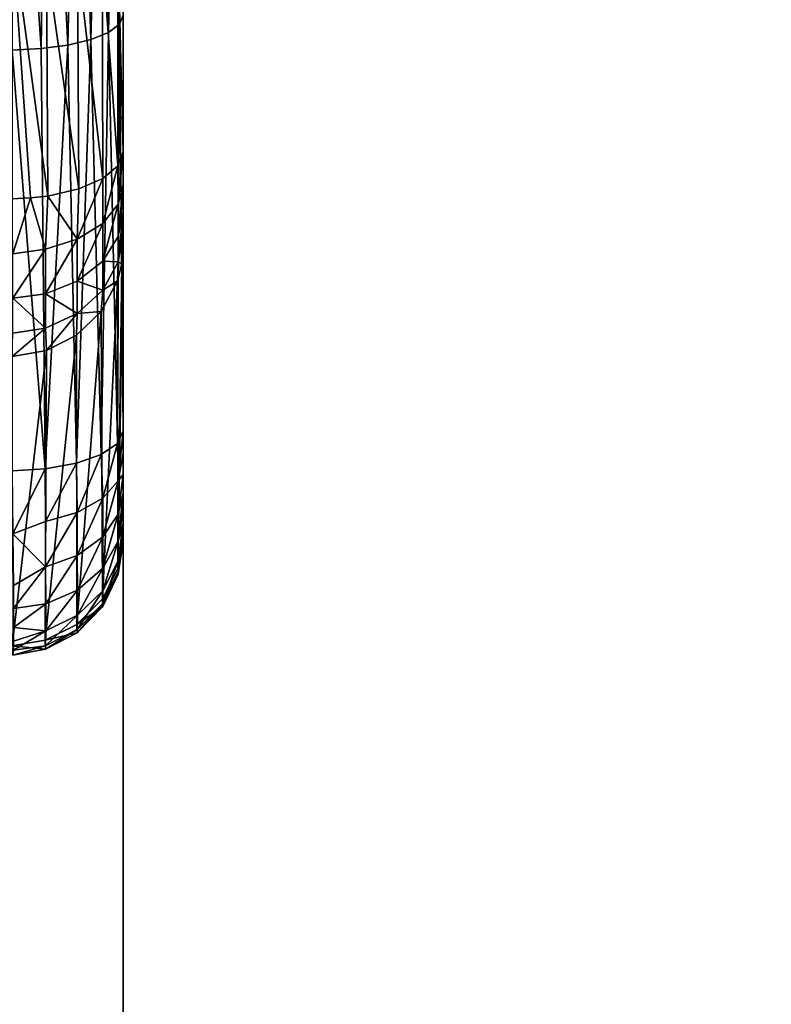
# Model space of a CAD drawing. Header units: millimetres. Extents: x -41 to 11, y -3 to 963.
# Tile 409 of 656: x -16.04 to -13.4, y 326.79 to 330.25. Entities that reach past the tile are written whole.
import ezdxf

# ---------------------------------------------------------------- set-up
doc = ezdxf.new("R2010")
doc.units = ezdxf.units.MM
doc.header["$LTSCALE"] = 65.185185
for name, color, linetype in [('3321', 7, 'CONTINUOUS'), ('3323', 7, 'CONTINUOUS'), ('3326', 7, 'CONTINUOUS'), ('3384', 7, 'CONTINUOUS'), ('3385', 7, 'CONTINUOUS'), ('709', 7, 'CONTINUOUS'), ('710', 7, 'CONTINUOUS'), ('711', 7, 'CONTINUOUS'), ('712', 7, 'CONTINUOUS'), ('717', 7, 'CONTINUOUS'), ('718', 7, 'CONTINUOUS')]:
    doc.layers.add(name, color=color, linetype=linetype)

msp = doc.modelspace()

# ---------------------------------------------------------------- linework, layer by layer
at = {"layer": '3321', "linetype": 'Continuous'}
for points in [[(9.125, 297.5, 93.5), (9.125, 382.5, 93.5), (-40.875, 297.5, 93.5), (9.125, 297.5, 93.5)], [(9.125, 382.5, 93.5), (-40.875, 382.5, 93.5), (-40.875, 297.5, 93.5), (9.125, 382.5, 93.5)]]:
    msp.add_3dface(points, dxfattribs=at)
at = {"layer": '3323', "linetype": 'Continuous'}
for points in [[(-40.875, 382.5, 8.5), (9.125, 297.5, 8.5), (-40.875, 297.5, 8.5), (-40.875, 382.5, 8.5)], [(9.125, 382.5, 8.5), (9.125, 297.5, 8.5), (-40.875, 382.5, 8.5), (9.125, 382.5, 8.5)]]:
    msp.add_3dface(points, dxfattribs=at)
at = {"layer": '3326', "linetype": 'Continuous'}
for points in [[(-15.675, 300.2, 11.2), (-15.675, 379.8, 90.8), (-15.675, 363.1576, 64.6117), (-15.675, 300.2, 11.2)], [(-15.675, 379.8, 90.8), (-15.675, 300.2, 11.2), (-15.675, 341.0258, 53.5527), (-15.675, 379.8, 90.8)], [(-15.675, 300.2, 90.8), (-15.675, 379.8, 90.8), (-15.675, 332.2102, 79.7085), (-15.675, 300.2, 90.8)], [(-15.675, 312.346, 53.7239), (-15.675, 379.8, 90.8), (-15.675, 312.7064, 52.854), (-15.675, 312.346, 53.7239)], [(-15.675, 379.8, 11.2), (-15.675, 300.2, 11.2), (-15.675, 347.7898, 22.2915), (-15.675, 379.8, 11.2)], [(-15.675, 379.8, 90.8), (-15.675, 312.346, 53.7239), (-15.675, 324.267, 66.7332), (-15.675, 379.8, 90.8)], [(-15.675, 312.7064, 52.854), (-15.675, 379.8, 90.8), (-15.675, 312.9261, 51.9386), (-15.675, 312.7064, 52.854)], [(-15.675, 312.9261, 51.9386), (-15.675, 379.8, 90.8), (-15.675, 313, 51.0004), (-15.675, 312.9261, 51.9386)], [(-15.675, 313, 51.0004), (-15.675, 379.8, 90.8), (-15.675, 337.7405, 65.3432), (-15.675, 313, 51.0004)], [(-15.675, 324.4414, 68.282), (-15.675, 379.8, 90.8), (-15.675, 324.5628, 68.0299), (-15.675, 324.4414, 68.282)], [(-15.675, 379.8, 90.8), (-15.675, 324.4414, 68.282), (-15.675, 333.5077, 77.6451), (-15.675, 379.8, 90.8)], [(-15.675, 324.5628, 68.0299), (-15.675, 379.8, 90.8), (-15.675, 324.6252, 67.7566), (-15.675, 324.5628, 68.0299)], [(-15.675, 324.6252, 67.7566), (-15.675, 379.8, 90.8), (-15.675, 324.6251, 67.4769), (-15.675, 324.6252, 67.7566)], [(-15.675, 324.6251, 67.4769), (-15.675, 379.8, 90.8), (-15.675, 324.5628, 67.2039), (-15.675, 324.6251, 67.4769)], [(-15.675, 324.5628, 67.2039), (-15.675, 379.8, 90.8), (-15.675, 324.4414, 66.952), (-15.675, 324.5628, 67.2039)], [(-15.675, 324.4414, 66.952), (-15.675, 379.8, 90.8), (-15.675, 324.267, 66.7332), (-15.675, 324.4414, 66.952)], [(-15.675, 368.1454, 54.526), (-15.675, 300.2, 11.2), (-15.675, 368.7574, 55.2426), (-15.675, 368.1454, 54.526)], [(-15.675, 300.2, 11.2), (-15.675, 364.707, 62.6697), (-15.675, 368.7574, 55.2426), (-15.675, 300.2, 11.2)], [(-15.675, 367.6536, 53.7233), (-15.675, 300.2, 11.2), (-15.675, 368.1454, 54.526), (-15.675, 367.6536, 53.7233)], [(-15.675, 367.654, 48.2761), (-15.675, 300.2, 11.2), (-15.675, 367.2936, 49.146), (-15.675, 367.654, 48.2761)], [(-15.675, 300.2, 11.2), (-15.675, 367.654, 48.2761), (-15.675, 355.733, 35.2668), (-15.675, 300.2, 11.2)], [(-15.675, 367.2933, 52.8531), (-15.675, 300.2, 11.2), (-15.675, 367.6536, 53.7233), (-15.675, 367.2933, 52.8531)], [(-15.675, 367.2936, 49.146), (-15.675, 300.2, 11.2), (-15.675, 367.0739, 50.0614), (-15.675, 367.2936, 49.146)], [(-15.675, 367.0737, 51.9378), (-15.675, 300.2, 11.2), (-15.675, 367.2933, 52.8531), (-15.675, 367.0737, 51.9378)], [(-15.675, 367.0739, 50.0614), (-15.675, 300.2, 11.2), (-15.675, 367, 50.9996), (-15.675, 367.0739, 50.0614)], [(-15.675, 367, 50.9996), (-15.675, 300.2, 11.2), (-15.675, 367.0737, 51.9378), (-15.675, 367, 50.9996)], [(-15.675, 364.707, 62.6697), (-15.675, 300.2, 11.2), (-15.675, 364.4551, 62.5483), (-15.675, 364.707, 62.6697)], [(-15.675, 364.4551, 62.5483), (-15.675, 300.2, 11.2), (-15.675, 364.1823, 62.4859), (-15.675, 364.4551, 62.5483)], [(-15.675, 364.1823, 62.4859), (-15.675, 300.2, 11.2), (-15.675, 363.9023, 62.4857), (-15.675, 364.1823, 62.4859)], [(-15.675, 363.9023, 62.4857), (-15.675, 300.2, 11.2), (-15.675, 363.6291, 62.548), (-15.675, 363.9023, 62.4857)], [(-15.675, 363.6291, 62.548), (-15.675, 300.2, 11.2), (-15.675, 363.377, 62.6692), (-15.675, 363.6291, 62.548)], [(-15.675, 363.377, 62.6692), (-15.675, 300.2, 11.2), (-15.675, 363.1577, 62.844), (-15.675, 363.377, 62.6692)], [(-15.675, 363.1577, 62.844), (-15.675, 300.2, 11.2), (-15.675, 362.9832, 63.063), (-15.675, 363.1577, 62.844)], [(-15.675, 362.9832, 64.393), (-15.675, 300.2, 11.2), (-15.675, 363.1576, 64.6117), (-15.675, 362.9832, 64.393)], [(-15.675, 362.9832, 63.063), (-15.675, 300.2, 11.2), (-15.675, 362.8618, 63.315), (-15.675, 362.9832, 63.063)], [(-15.675, 362.8619, 64.141), (-15.675, 300.2, 11.2), (-15.675, 362.9832, 64.393), (-15.675, 362.8619, 64.141)], [(-15.675, 362.7995, 63.8681), (-15.675, 300.2, 11.2), (-15.675, 362.8619, 64.141), (-15.675, 362.7995, 63.8681)], [(-15.675, 362.8618, 63.315), (-15.675, 300.2, 11.2), (-15.675, 362.7995, 63.5883), (-15.675, 362.8618, 63.315)], [(-15.675, 362.7995, 63.5883), (-15.675, 300.2, 11.2), (-15.675, 362.7995, 63.8681), (-15.675, 362.7995, 63.5883)], [(-15.675, 355.5586, 35.048), (-15.675, 300.2, 11.2), (-15.675, 355.733, 35.2668), (-15.675, 355.5586, 35.048)], [(-15.675, 346.4923, 24.3549), (-15.675, 300.2, 11.2), (-15.675, 355.5586, 33.718), (-15.675, 346.4923, 24.3549)], [(-15.675, 355.5586, 33.718), (-15.675, 300.2, 11.2), (-15.675, 355.4372, 33.9701), (-15.675, 355.5586, 33.718)], [(-15.675, 355.4372, 34.7961), (-15.675, 300.2, 11.2), (-15.675, 355.5586, 35.048), (-15.675, 355.4372, 34.7961)], [(-15.675, 355.4372, 33.9701), (-15.675, 300.2, 11.2), (-15.675, 355.3748, 34.2434), (-15.675, 355.4372, 33.9701)], [(-15.675, 355.3749, 34.5231), (-15.675, 300.2, 11.2), (-15.675, 355.4372, 34.7961), (-15.675, 355.3749, 34.5231)], [(-15.675, 355.3748, 34.2434), (-15.675, 300.2, 11.2), (-15.675, 355.3749, 34.5231), (-15.675, 355.3748, 34.2434)], [(-15.675, 347.7898, 22.2915), (-15.675, 300.2, 11.2), (-15.675, 347.517, 22.2291), (-15.675, 347.7898, 22.2915)], [(-15.675, 347.517, 22.2291), (-15.675, 300.2, 11.2), (-15.675, 347.237, 22.2289), (-15.675, 347.517, 22.2291)], [(-15.675, 347.237, 22.2289), (-15.675, 300.2, 11.2), (-15.675, 346.9638, 22.2912), (-15.675, 347.237, 22.2289)], [(-15.675, 346.9638, 22.2912), (-15.675, 300.2, 11.2), (-15.675, 346.7117, 22.4124), (-15.675, 346.9638, 22.2912)], [(-15.675, 300.2, 11.2), (-15.675, 346.4925, 22.5872), (-15.675, 346.7117, 22.4124), (-15.675, 300.2, 11.2)], [(-15.675, 346.4925, 22.5872), (-15.675, 300.2, 11.2), (-15.675, 346.3179, 22.8061), (-15.675, 346.4925, 22.5872)], [(-15.675, 346.3179, 24.1362), (-15.675, 300.2, 11.2), (-15.675, 346.4923, 24.3549), (-15.675, 346.3179, 24.1362)], [(-15.675, 346.3179, 22.8061), (-15.675, 300.2, 11.2), (-15.675, 346.1965, 23.0582), (-15.675, 346.3179, 22.8061)], [(-15.675, 346.1966, 23.8842), (-15.675, 300.2, 11.2), (-15.675, 346.3179, 24.1362), (-15.675, 346.1966, 23.8842)], [(-15.675, 346.1342, 23.6113), (-15.675, 300.2, 11.2), (-15.675, 346.1966, 23.8842), (-15.675, 346.1342, 23.6113)], [(-15.675, 346.1965, 23.0582), (-15.675, 300.2, 11.2), (-15.675, 346.1342, 23.3315), (-15.675, 346.1965, 23.0582)], [(-15.675, 346.1342, 23.3315), (-15.675, 300.2, 11.2), (-15.675, 346.1342, 23.6113), (-15.675, 346.1342, 23.3315)], [(-15.675, 341.0258, 53.5527), (-15.675, 300.2, 11.2), (-15.675, 340.8069, 53.3782), (-15.675, 341.0258, 53.5527)], [(-15.675, 340.8069, 53.3782), (-15.675, 300.2, 11.2), (-15.675, 340.5549, 53.2568), (-15.675, 340.8069, 53.3782)], [(-15.675, 300.2, 11.2), (-15.675, 308.8542, 45.2937), (-15.675, 340.5549, 53.2568), (-15.675, 300.2, 11.2)], [(-15.675, 340.5549, 53.2568), (-15.675, 308.8542, 45.2937), (-15.675, 340.2815, 53.1945), (-15.675, 340.5549, 53.2568)], [(-15.675, 340.2815, 53.1945), (-15.675, 308.8542, 45.2937), (-15.675, 340.0018, 53.1945), (-15.675, 340.2815, 53.1945)], [(-15.675, 340.0018, 53.1945), (-15.675, 308.8542, 45.2937), (-15.675, 339.7289, 53.2569), (-15.675, 340.0018, 53.1945)], [(-15.675, 339.7289, 53.2569), (-15.675, 308.8542, 45.2937), (-15.675, 339.4769, 53.3782), (-15.675, 339.7289, 53.2569)], [(-15.675, 339.4769, 53.3782), (-15.675, 308.8542, 45.2937), (-15.675, 339.2582, 53.5526), (-15.675, 339.4769, 53.3782)], [(-15.675, 339.2582, 53.5526), (-15.675, 308.8542, 45.2937), (-15.675, 339.0838, 53.7713), (-15.675, 339.2582, 53.5526)], [(-15.675, 339.0833, 55.1012), (-15.675, 308.8542, 45.2937), (-15.675, 339.2581, 55.3205), (-15.675, 339.0833, 55.1012)], [(-15.675, 308.8542, 45.2937), (-15.675, 309.7239, 45.6539), (-15.675, 339.2581, 55.3205), (-15.675, 308.8542, 45.2937)], [(-15.675, 339.2581, 55.3205), (-15.675, 309.7239, 45.6539), (-15.675, 339.0704, 63.2263), (-15.675, 339.2581, 55.3205)], [(-15.675, 339.0838, 53.7713), (-15.675, 308.8542, 45.2937), (-15.675, 338.9623, 54.0232), (-15.675, 339.0838, 53.7713)], [(-15.675, 338.962, 54.8492), (-15.675, 308.8542, 45.2937), (-15.675, 339.0833, 55.1012), (-15.675, 338.962, 54.8492)], [(-15.675, 339.0704, 63.2263), (-15.675, 309.7239, 45.6539), (-15.675, 338.8184, 63.1049), (-15.675, 339.0704, 63.2263)], [(-15.675, 338.9623, 54.0232), (-15.675, 308.8542, 45.2937), (-15.675, 338.8999, 54.296), (-15.675, 338.9623, 54.0232)], [(-15.675, 338.8997, 54.5759), (-15.675, 308.8542, 45.2937), (-15.675, 338.962, 54.8492), (-15.675, 338.8997, 54.5759)], [(-15.675, 338.8999, 54.296), (-15.675, 308.8542, 45.2937), (-15.675, 338.8997, 54.5759), (-15.675, 338.8999, 54.296)], [(-15.675, 338.8184, 63.1049), (-15.675, 309.7239, 45.6539), (-15.675, 338.5451, 63.0425), (-15.675, 338.8184, 63.1049)], [(-15.675, 338.5451, 63.0425), (-15.675, 309.7239, 45.6539), (-15.675, 338.2653, 63.0426), (-15.675, 338.5451, 63.0425)], [(-15.675, 309.7239, 45.6539), (-15.675, 310.5266, 46.1458), (-15.675, 338.2653, 63.0426), (-15.675, 309.7239, 45.6539)], [(-15.675, 338.2653, 63.0426), (-15.675, 310.5266, 46.1458), (-15.675, 337.9924, 63.1049), (-15.675, 338.2653, 63.0426)], [(-15.675, 337.9924, 63.1049), (-15.675, 310.5266, 46.1458), (-15.675, 337.7404, 63.2263), (-15.675, 337.9924, 63.1049)], [(-15.675, 311.2426, 46.7574), (-15.675, 311.8546, 47.474), (-15.675, 337.7405, 65.3432), (-15.675, 311.2426, 46.7574)], [(-15.675, 312.3464, 48.2767), (-15.675, 312.7067, 49.1469), (-15.675, 337.7405, 65.3432), (-15.675, 312.3464, 48.2767)], [(-15.675, 312.7067, 49.1469), (-15.675, 312.9263, 50.0622), (-15.675, 337.7405, 65.3432), (-15.675, 312.7067, 49.1469)], [(-15.675, 311.8546, 47.474), (-15.675, 312.3464, 48.2767), (-15.675, 337.7405, 65.3432), (-15.675, 311.8546, 47.474)], [(-15.675, 312.9263, 50.0622), (-15.675, 313, 51.0004), (-15.675, 337.7405, 65.3432), (-15.675, 312.9263, 50.0622)], [(-15.675, 337.5216, 65.1686), (-15.675, 311.2426, 46.7574), (-15.675, 337.7405, 65.3432), (-15.675, 337.5216, 65.1686)], [(-15.675, 337.7404, 63.2263), (-15.675, 310.5266, 46.1458), (-15.675, 337.5217, 63.4007), (-15.675, 337.7404, 63.2263)], [(-15.675, 337.5217, 63.4007), (-15.675, 310.5266, 46.1458), (-15.675, 337.3473, 63.6193), (-15.675, 337.5217, 63.4007)], [(-15.675, 310.5266, 46.1458), (-15.675, 311.2426, 46.7574), (-15.675, 337.5216, 65.1686), (-15.675, 310.5266, 46.1458)], [(-15.675, 337.3468, 64.9493), (-15.675, 310.5266, 46.1458), (-15.675, 337.5216, 65.1686), (-15.675, 337.3468, 64.9493)], [(-15.675, 337.3473, 63.6193), (-15.675, 310.5266, 46.1458), (-15.675, 337.2258, 63.8712), (-15.675, 337.3473, 63.6193)], [(-15.675, 337.2255, 64.6973), (-15.675, 310.5266, 46.1458), (-15.675, 337.3468, 64.9493), (-15.675, 337.2255, 64.6973)], [(-15.675, 337.2258, 63.8712), (-15.675, 310.5266, 46.1458), (-15.675, 337.1634, 64.144), (-15.675, 337.2258, 63.8712)], [(-15.675, 337.1633, 64.424), (-15.675, 310.5266, 46.1458), (-15.675, 337.2255, 64.6973), (-15.675, 337.1633, 64.424)], [(-15.675, 337.1634, 64.144), (-15.675, 310.5266, 46.1458), (-15.675, 337.1633, 64.424), (-15.675, 337.1634, 64.144)], [(-15.675, 333.5077, 77.6451), (-15.675, 324.2669, 68.5009), (-15.675, 333.289, 77.4707), (-15.675, 333.5077, 77.6451)], [(-15.675, 324.4414, 68.282), (-15.675, 324.2669, 68.5009), (-15.675, 333.5077, 77.6451), (-15.675, 324.4414, 68.282)], [(-15.675, 333.289, 77.4707), (-15.675, 324.2669, 68.5009), (-15.675, 333.0371, 77.3493), (-15.675, 333.289, 77.4707)], [(-15.675, 333.0371, 77.3493), (-15.675, 324.0476, 68.6757), (-15.675, 332.7643, 77.2868), (-15.675, 333.0371, 77.3493)], [(-15.675, 324.2669, 68.5009), (-15.675, 324.0476, 68.6757), (-15.675, 333.0371, 77.3493), (-15.675, 324.2669, 68.5009)], [(-15.675, 332.7643, 77.2868), (-15.675, 324.0476, 68.6757), (-15.675, 332.4844, 77.2867), (-15.675, 332.7643, 77.2868)], [(-15.675, 332.4844, 77.2867), (-15.675, 323.7956, 68.797), (-15.675, 332.2111, 77.3489), (-15.675, 332.4844, 77.2867)], [(-15.675, 324.0476, 68.6757), (-15.675, 323.7956, 68.797), (-15.675, 332.4844, 77.2867), (-15.675, 324.0476, 68.6757)], [(-15.675, 332.2111, 77.3489), (-15.675, 323.5223, 68.8592), (-15.675, 331.9591, 77.4702), (-15.675, 332.2111, 77.3489)], [(-15.675, 323.7956, 68.797), (-15.675, 323.5223, 68.8592), (-15.675, 332.2111, 77.3489), (-15.675, 323.7956, 68.797)], [(-15.675, 331.9583, 79.5871), (-15.675, 300.2, 90.8), (-15.675, 332.2102, 79.7085), (-15.675, 331.9583, 79.5871)], [(-15.675, 323.5223, 68.8592), (-15.675, 323.2423, 68.8591), (-15.675, 331.9591, 77.4702), (-15.675, 323.5223, 68.8592)], [(-15.675, 331.9591, 77.4702), (-15.675, 322.9695, 68.7966), (-15.675, 331.7398, 77.645), (-15.675, 331.9591, 77.4702)], [(-15.675, 323.2423, 68.8591), (-15.675, 322.9695, 68.7966), (-15.675, 331.9591, 77.4702), (-15.675, 323.2423, 68.8591)], [(-15.675, 300.2, 57), (-15.675, 300.2, 90.8), (-15.675, 331.9583, 79.5871), (-15.675, 300.2, 57)], [(-15.675, 331.7397, 79.4127), (-15.675, 300.2, 57), (-15.675, 331.9583, 79.5871), (-15.675, 331.7397, 79.4127)], [(-15.675, 322.9695, 68.7966), (-15.675, 322.7176, 68.6752), (-15.675, 331.7398, 77.645), (-15.675, 322.9695, 68.7966)], [(-15.675, 331.7398, 77.645), (-15.675, 322.499, 68.5008), (-15.675, 331.5652, 77.8639), (-15.675, 331.7398, 77.645)], [(-15.675, 322.7176, 68.6752), (-15.675, 322.499, 68.5008), (-15.675, 331.7398, 77.645), (-15.675, 322.7176, 68.6752)], [(-15.675, 307, 57), (-15.675, 300.2, 57), (-15.675, 331.7397, 79.4127), (-15.675, 307, 57)], [(-15.675, 331.5653, 79.1939), (-15.675, 308.8543, 56.7063), (-15.675, 331.7397, 79.4127), (-15.675, 331.5653, 79.1939)], [(-15.675, 308.8543, 56.7063), (-15.675, 307.9389, 56.9261), (-15.675, 331.7397, 79.4127), (-15.675, 308.8543, 56.7063)], [(-15.675, 307.9389, 56.9261), (-15.675, 307, 57), (-15.675, 331.7397, 79.4127), (-15.675, 307.9389, 56.9261)], [(-15.675, 331.4439, 78.942), (-15.675, 308.8543, 56.7063), (-15.675, 331.5653, 79.1939), (-15.675, 331.4439, 78.942)], [(-15.675, 322.499, 68.5008), (-15.675, 309.7244, 56.3458), (-15.675, 331.5652, 77.8639), (-15.675, 322.499, 68.5008)], [(-15.675, 331.5652, 77.8639), (-15.675, 309.7244, 56.3458), (-15.675, 331.4438, 78.116), (-15.675, 331.5652, 77.8639)], [(-15.675, 331.3815, 78.669), (-15.675, 308.8543, 56.7063), (-15.675, 331.4439, 78.942), (-15.675, 331.3815, 78.669)], [(-15.675, 331.4438, 78.116), (-15.675, 308.8543, 56.7063), (-15.675, 331.3815, 78.3893), (-15.675, 331.4438, 78.116)], [(-15.675, 309.7244, 56.3458), (-15.675, 308.8543, 56.7063), (-15.675, 331.4438, 78.116), (-15.675, 309.7244, 56.3458)], [(-15.675, 331.3815, 78.3893), (-15.675, 308.8543, 56.7063), (-15.675, 331.3815, 78.669), (-15.675, 331.3815, 78.3893)]]:
    msp.add_3dface(points, dxfattribs=at)
at = {"layer": '3384', "linetype": 'Continuous'}
for points in [[(-40.875, 300.2, 90.8), (-40.875, 379.8, 90.8), (-15.675, 300.2, 90.8), (-40.875, 300.2, 90.8)], [(-40.875, 379.8, 90.8), (-15.675, 379.8, 90.8), (-15.675, 300.2, 90.8), (-40.875, 379.8, 90.8)]]:
    msp.add_3dface(points, dxfattribs=at)
at = {"layer": '3385', "linetype": 'Continuous'}
for points in [[(-15.675, 379.8, 11.2), (-40.875, 300.2, 11.2), (-15.675, 300.2, 11.2), (-15.675, 379.8, 11.2)], [(-40.875, 379.8, 11.2), (-40.875, 300.2, 11.2), (-15.675, 379.8, 11.2), (-40.875, 379.8, 11.2)]]:
    msp.add_3dface(points, dxfattribs=at)
at = {"layer": '709', "linetype": 'Continuous'}
for points in [[(-15.675, 330.8739, 77.8338), (-15.675, 328.8049, 80.8496), (-15.675, 330.6551, 75.6387), (-15.675, 330.8739, 77.8338)], [(-15.675, 330.8739, 77.8338), (-15.675, 330.7587, 78.2707), (-15.675, 328.8049, 80.8496), (-15.675, 330.8739, 77.8338)], [(-15.675, 328.8049, 80.8496), (-15.675, 330.8509, 79.1625), (-15.675, 330.2653, 81.3573), (-15.675, 328.8049, 80.8496)], [(-15.675, 330.7511, 78.723), (-15.675, 330.8509, 79.1625), (-15.675, 328.8049, 80.8496), (-15.675, 330.7511, 78.723)], [(-15.675, 330.7587, 78.2707), (-15.675, 330.7511, 78.723), (-15.675, 328.8049, 80.8496), (-15.675, 330.7587, 78.2707)], [(-15.675, 328.8049, 80.8496), (-15.675, 328.7239, 80.8119), (-15.675, 330.6551, 75.6387), (-15.675, 328.8049, 80.8496)], [(-15.675, 328.7239, 80.8119), (-15.675, 328.6512, 80.7644), (-15.675, 330.6551, 75.6387), (-15.675, 328.7239, 80.8119)], [(-15.675, 328.6512, 80.7644), (-15.675, 328.5864, 80.7067), (-15.675, 330.6551, 75.6387), (-15.675, 328.6512, 80.7644)], [(-15.675, 330.6551, 75.6387), (-15.675, 328.5289, 80.6381), (-15.675, 329.7853, 75.9453), (-15.675, 330.6551, 75.6387)], [(-15.675, 328.5864, 80.7067), (-15.675, 328.5289, 80.6381), (-15.675, 330.6551, 75.6387), (-15.675, 328.5864, 80.7067)], [(-15.675, 329.7853, 75.9453), (-15.675, 328.4824, 80.5627), (-15.675, 329.6712, 76.0135), (-15.675, 329.7853, 75.9453)], [(-15.675, 328.5289, 80.6381), (-15.675, 328.4824, 80.5627), (-15.675, 329.7853, 75.9453), (-15.675, 328.5289, 80.6381)], [(-15.675, 329.6712, 76.0135), (-15.675, 328.448, 80.481), (-15.675, 329.6373, 76.041), (-15.675, 329.6712, 76.0135)], [(-15.675, 328.4824, 80.5627), (-15.675, 328.448, 80.481), (-15.675, 329.6712, 76.0135), (-15.675, 328.4824, 80.5627)], [(-15.675, 329.6373, 76.041), (-15.675, 328.4254, 80.3943), (-15.675, 329.5757, 76.1037), (-15.675, 329.6373, 76.041)], [(-15.675, 328.448, 80.481), (-15.675, 328.4254, 80.3943), (-15.675, 329.6373, 76.041), (-15.675, 328.448, 80.481)], [(-15.675, 329.5757, 76.1037), (-15.675, 328.4254, 80.3943), (-15.675, 329.5237, 76.1747), (-15.675, 329.5757, 76.1037)], [(-15.675, 329.5237, 76.1747), (-15.675, 328.416, 80.3078), (-15.675, 329.502, 76.2126), (-15.675, 329.5237, 76.1747)], [(-15.675, 328.4254, 80.3943), (-15.675, 328.416, 80.3078), (-15.675, 329.5237, 76.1747), (-15.675, 328.4254, 80.3943)], [(-15.675, 328.416, 80.3078), (-15.675, 328.4196, 80.2207), (-15.675, 329.502, 76.2126), (-15.675, 328.416, 80.3078)], [(-15.675, 329.502, 76.2126), (-15.675, 328.436, 80.1325), (-15.675, 329.4531, 76.3366), (-15.675, 329.502, 76.2126)], [(-15.675, 328.4196, 80.2207), (-15.675, 328.436, 80.1325), (-15.675, 329.502, 76.2126), (-15.675, 328.4196, 80.2207)]]:
    msp.add_3dface(points, dxfattribs=at)
at = {"layer": '710', "linetype": 'Continuous'}
for points in [[(-15.6801, 329.3916, 76.3201), (-15.675, 329.4531, 76.3366), (-15.6935, 328.3198, 80.1015), (-15.6801, 329.3916, 76.3201)], [(-15.675, 329.4531, 76.3366), (-15.675, 328.436, 80.1325), (-15.6935, 328.3198, 80.1015), (-15.675, 329.4531, 76.3366)], [(-15.6951, 329.3322, 76.3042), (-15.6801, 329.3916, 76.3201), (-15.6935, 328.3198, 80.1015), (-15.6951, 329.3322, 76.3042)], [(-15.7523, 329.2248, 76.2754), (-15.6951, 329.3322, 76.3042), (-15.7472, 328.2145, 80.0733), (-15.7523, 329.2248, 76.2754)], [(-15.7472, 328.2145, 80.0733), (-15.6951, 329.3322, 76.3042), (-15.6935, 328.3198, 80.1015), (-15.7472, 328.2145, 80.0733)], [(-15.8385, 329.1416, 76.2531), (-15.7523, 329.2248, 76.2754), (-15.8374, 328.1252, 80.0494), (-15.8385, 329.1416, 76.2531)], [(-15.8374, 328.1252, 80.0494), (-15.7523, 329.2248, 76.2754), (-15.7472, 328.2145, 80.0733), (-15.8374, 328.1252, 80.0494)], [(-15.9489, 328.0693, 80.0344), (-15.8385, 329.1416, 76.2531), (-15.8374, 328.1252, 80.0494), (-15.9489, 328.0693, 80.0344)], [(-15.9448, 329.0878, 76.2387), (-15.8385, 329.1416, 76.2531), (-15.9489, 328.0693, 80.0344), (-15.9448, 329.0878, 76.2387)], [(-16.0646, 329.0669, 76.2331), (-15.9448, 329.0878, 76.2387), (-16.0645, 328.0497, 80.0292), (-16.0646, 329.0669, 76.2331)], [(-16.0645, 328.0497, 80.0292), (-15.9448, 329.0878, 76.2387), (-15.9489, 328.0693, 80.0344), (-16.0645, 328.0497, 80.0292)]]:
    msp.add_3dface(points, dxfattribs=at)
at = {"layer": '711', "linetype": 'Continuous'}
for points in [[(-15.675, 328.8049, 80.8496), (-15.6951, 328.7607, 80.9668), (-15.692, 328.6292, 80.8897), (-15.675, 328.8049, 80.8496)], [(-15.675, 328.7239, 80.8119), (-15.675, 328.8049, 80.8496), (-15.692, 328.6292, 80.8897), (-15.675, 328.7239, 80.8119)], [(-15.7523, 328.7217, 81.0709), (-15.7468, 328.5681, 80.985), (-15.6951, 328.7607, 80.9668), (-15.7523, 328.7217, 81.0709)], [(-15.6951, 328.7607, 80.9668), (-15.7468, 328.5681, 80.985), (-15.692, 328.6292, 80.8897), (-15.6951, 328.7607, 80.9668)], [(-15.8385, 328.6914, 81.1515), (-15.8368, 328.5181, 81.063), (-15.7523, 328.7217, 81.0709), (-15.8385, 328.6914, 81.1515)], [(-15.7523, 328.7217, 81.0709), (-15.8368, 328.5181, 81.063), (-15.7468, 328.5681, 80.985), (-15.7523, 328.7217, 81.0709)], [(-15.675, 328.6512, 80.7644), (-15.675, 328.7239, 80.8119), (-15.692, 328.6292, 80.8897), (-15.675, 328.6512, 80.7644)], [(-15.9492, 328.6714, 81.205), (-15.9483, 328.4867, 81.1118), (-15.8385, 328.6914, 81.1515), (-15.9492, 328.6714, 81.205)], [(-15.8385, 328.6914, 81.1515), (-15.9483, 328.4867, 81.1118), (-15.8368, 328.5181, 81.063), (-15.8385, 328.6914, 81.1515)], [(-15.9492, 328.6714, 81.205), (-16.0645, 328.6643, 81.2239), (-16.0627, 328.443, 81.107), (-15.9492, 328.6714, 81.205)], [(-15.9483, 328.4867, 81.1118), (-15.9492, 328.6714, 81.205), (-16.0627, 328.443, 81.107), (-15.9483, 328.4867, 81.1118)], [(-15.675, 328.6512, 80.7644), (-15.692, 328.6292, 80.8897), (-15.692, 328.5123, 80.7956), (-15.675, 328.6512, 80.7644)], [(-15.675, 328.5864, 80.7067), (-15.675, 328.6512, 80.7644), (-15.692, 328.5123, 80.7956), (-15.675, 328.5864, 80.7067)], [(-15.7468, 328.5681, 80.985), (-15.7466, 328.4327, 80.8759), (-15.692, 328.6292, 80.8897), (-15.7468, 328.5681, 80.985)], [(-15.692, 328.6292, 80.8897), (-15.7466, 328.4327, 80.8759), (-15.692, 328.5123, 80.7956), (-15.692, 328.6292, 80.8897)], [(-15.675, 328.5864, 80.7067), (-15.692, 328.5123, 80.7956), (-15.692, 328.4174, 80.6797), (-15.675, 328.5864, 80.7067)], [(-15.675, 328.5289, 80.6381), (-15.675, 328.5864, 80.7067), (-15.692, 328.4174, 80.6797), (-15.675, 328.5289, 80.6381)], [(-15.8368, 328.5181, 81.063), (-15.8362, 328.3676, 80.9417), (-15.7468, 328.5681, 80.985), (-15.8368, 328.5181, 81.063)], [(-15.7468, 328.5681, 80.985), (-15.8362, 328.3676, 80.9417), (-15.7466, 328.4327, 80.8759), (-15.7468, 328.5681, 80.985)], [(-15.9483, 328.4867, 81.1118), (-15.9474, 328.3267, 80.983), (-15.8368, 328.5181, 81.063), (-15.9483, 328.4867, 81.1118)], [(-15.8368, 328.5181, 81.063), (-15.9474, 328.3267, 80.983), (-15.8362, 328.3676, 80.9417), (-15.8368, 328.5181, 81.063)], [(-15.7466, 328.4327, 80.8759), (-15.7464, 328.3229, 80.7416), (-15.692, 328.5123, 80.7956), (-15.7466, 328.4327, 80.8759)], [(-15.692, 328.5123, 80.7956), (-15.7464, 328.3229, 80.7416), (-15.692, 328.4174, 80.6797), (-15.692, 328.5123, 80.7956)], [(-15.675, 328.4824, 80.5627), (-15.675, 328.5289, 80.6381), (-15.692, 328.4174, 80.6797), (-15.675, 328.4824, 80.5627)], [(-15.9474, 328.3267, 80.983), (-15.9483, 328.4867, 81.1118), (-16.0627, 328.443, 81.107), (-15.9474, 328.3267, 80.983)], [(-15.675, 328.448, 80.481), (-15.675, 328.4824, 80.5627), (-15.692, 328.3488, 80.5462), (-15.675, 328.448, 80.481)], [(-15.675, 328.4824, 80.5627), (-15.692, 328.4174, 80.6797), (-15.692, 328.3488, 80.5462), (-15.675, 328.4824, 80.5627)], [(-16.0604, 328.2614, 80.9437), (-15.9474, 328.3267, 80.983), (-16.0627, 328.443, 81.107), (-16.0604, 328.2614, 80.9437)], [(-15.8362, 328.3676, 80.9417), (-15.8359, 328.2455, 80.7923), (-15.7466, 328.4327, 80.8759), (-15.8362, 328.3676, 80.9417)], [(-15.7466, 328.4327, 80.8759), (-15.8359, 328.2455, 80.7923), (-15.7464, 328.3229, 80.7416), (-15.7466, 328.4327, 80.8759)], [(-15.675, 328.436, 80.1325), (-15.675, 328.4196, 80.2207), (-15.6935, 328.3198, 80.1015), (-15.675, 328.436, 80.1325)], [(-15.675, 328.448, 80.481), (-15.692, 328.3488, 80.5462), (-15.692, 328.3098, 80.4012), (-15.675, 328.448, 80.481)], [(-15.675, 328.4254, 80.3943), (-15.675, 328.448, 80.481), (-15.692, 328.3098, 80.4012), (-15.675, 328.4254, 80.3943)], [(-15.7464, 328.3229, 80.7416), (-15.7464, 328.2435, 80.587), (-15.692, 328.4174, 80.6797), (-15.7464, 328.3229, 80.7416)], [(-15.692, 328.4174, 80.6797), (-15.7464, 328.2435, 80.587), (-15.692, 328.3488, 80.5462), (-15.692, 328.4174, 80.6797)], [(-15.6935, 328.3198, 80.1015), (-15.675, 328.4196, 80.2207), (-15.692, 328.3014, 80.2513), (-15.6935, 328.3198, 80.1015)], [(-15.675, 328.416, 80.3078), (-15.675, 328.4254, 80.3943), (-15.692, 328.3098, 80.4012), (-15.675, 328.416, 80.3078)], [(-15.675, 328.4196, 80.2207), (-15.675, 328.416, 80.3078), (-15.692, 328.3014, 80.2513), (-15.675, 328.4196, 80.2207)], [(-15.675, 328.416, 80.3078), (-15.692, 328.3098, 80.4012), (-15.692, 328.3014, 80.2513), (-15.675, 328.416, 80.3078)], [(-15.9474, 328.3267, 80.983), (-15.9469, 328.1967, 80.8242), (-15.8362, 328.3676, 80.9417), (-15.9474, 328.3267, 80.983)], [(-15.8362, 328.3676, 80.9417), (-15.9469, 328.1967, 80.8242), (-15.8359, 328.2455, 80.7923), (-15.8362, 328.3676, 80.9417)], [(-16.0601, 328.1807, 80.8378), (-15.9474, 328.3267, 80.983), (-16.0604, 328.2614, 80.9437), (-16.0601, 328.1807, 80.8378)], [(-15.9469, 328.1967, 80.8242), (-15.9474, 328.3267, 80.983), (-16.0601, 328.1807, 80.8378), (-15.9469, 328.1967, 80.8242)], [(-15.692, 328.3488, 80.5462), (-15.7466, 328.1982, 80.4191), (-15.692, 328.3098, 80.4012), (-15.692, 328.3488, 80.5462)], [(-15.7464, 328.2435, 80.587), (-15.7466, 328.1982, 80.4191), (-15.692, 328.3488, 80.5462), (-15.7464, 328.2435, 80.587)], [(-15.8359, 328.2455, 80.7923), (-15.8359, 328.1572, 80.6204), (-15.7464, 328.3229, 80.7416), (-15.8359, 328.2455, 80.7923)], [(-15.7464, 328.3229, 80.7416), (-15.8359, 328.1572, 80.6204), (-15.7464, 328.2435, 80.587), (-15.7464, 328.3229, 80.7416)], [(-15.7472, 328.2145, 80.0733), (-15.6935, 328.3198, 80.1015), (-15.692, 328.3014, 80.2513), (-15.7472, 328.2145, 80.0733)], [(-15.7468, 328.1883, 80.2455), (-15.7472, 328.2145, 80.0733), (-15.692, 328.3014, 80.2513), (-15.7468, 328.1883, 80.2455)], [(-15.692, 328.3098, 80.4012), (-15.7468, 328.1883, 80.2455), (-15.692, 328.3014, 80.2513), (-15.692, 328.3098, 80.4012)], [(-15.7466, 328.1982, 80.4191), (-15.7468, 328.1883, 80.2455), (-15.692, 328.3098, 80.4012), (-15.7466, 328.1982, 80.4191)], [(-15.8359, 328.2455, 80.7923), (-15.9469, 328.1029, 80.6415), (-15.8359, 328.1572, 80.6204), (-15.8359, 328.2455, 80.7923)], [(-15.9469, 328.1967, 80.8242), (-15.9469, 328.1029, 80.6415), (-15.8359, 328.2455, 80.7923), (-15.9469, 328.1967, 80.8242)], [(-15.8359, 328.1572, 80.6204), (-15.8362, 328.1069, 80.4338), (-15.7464, 328.2435, 80.587), (-15.8359, 328.1572, 80.6204)], [(-15.7464, 328.2435, 80.587), (-15.8362, 328.1069, 80.4338), (-15.7466, 328.1982, 80.4191), (-15.7464, 328.2435, 80.587)], [(-16.0602, 328.1142, 80.7204), (-15.9469, 328.1967, 80.8242), (-16.0601, 328.1807, 80.8378), (-16.0602, 328.1142, 80.7204)], [(-15.9469, 328.1029, 80.6415), (-15.9469, 328.1967, 80.8242), (-16.0602, 328.1142, 80.7204), (-15.9469, 328.1029, 80.6415)], [(-15.8374, 328.1252, 80.0494), (-15.7472, 328.2145, 80.0733), (-15.7468, 328.1883, 80.2455), (-15.8374, 328.1252, 80.0494)], [(-15.8368, 328.0959, 80.2407), (-15.8374, 328.1252, 80.0494), (-15.7468, 328.1883, 80.2455), (-15.8368, 328.0959, 80.2407)], [(-15.7466, 328.1982, 80.4191), (-15.8368, 328.0959, 80.2407), (-15.7468, 328.1883, 80.2455), (-15.7466, 328.1982, 80.4191)], [(-15.8362, 328.1069, 80.4338), (-15.8368, 328.0959, 80.2407), (-15.7466, 328.1982, 80.4191), (-15.8362, 328.1069, 80.4338)], [(-15.8359, 328.1572, 80.6204), (-15.9474, 328.0495, 80.443), (-15.8362, 328.1069, 80.4338), (-15.8359, 328.1572, 80.6204)], [(-15.9469, 328.1029, 80.6415), (-15.9474, 328.0495, 80.443), (-15.8359, 328.1572, 80.6204), (-15.9469, 328.1029, 80.6415)], [(-15.9489, 328.0693, 80.0344), (-15.8374, 328.1252, 80.0494), (-15.8368, 328.0959, 80.2407), (-15.9489, 328.0693, 80.0344)], [(-16.0604, 328.0342, 80.4757), (-15.9469, 328.1029, 80.6415), (-16.0602, 328.0656, 80.5984), (-16.0604, 328.0342, 80.4757)], [(-15.9474, 328.0495, 80.443), (-15.9469, 328.1029, 80.6415), (-16.0604, 328.0342, 80.4757), (-15.9474, 328.0495, 80.443)], [(-16.0602, 328.0656, 80.5984), (-15.9469, 328.1029, 80.6415), (-16.0602, 328.1142, 80.7204), (-16.0602, 328.0656, 80.5984)], [(-15.9483, 328.0379, 80.2377), (-15.9489, 328.0693, 80.0344), (-15.8368, 328.0959, 80.2407), (-15.9483, 328.0379, 80.2377)], [(-15.8362, 328.1069, 80.4338), (-15.9483, 328.0379, 80.2377), (-15.8368, 328.0959, 80.2407), (-15.8362, 328.1069, 80.4338)], [(-15.9474, 328.0495, 80.443), (-15.9483, 328.0379, 80.2377), (-15.8362, 328.1069, 80.4338), (-15.9474, 328.0495, 80.443)], [(-16.0645, 328.0497, 80.0292), (-15.9489, 328.0693, 80.0344), (-15.9483, 328.0379, 80.2377), (-16.0645, 328.0497, 80.0292)], [(-16.0645, 328.0497, 80.0292), (-15.9483, 328.0379, 80.2377), (-16.0625, 328.0171, 80.2461), (-16.0645, 328.0497, 80.0292)], [(-16.0625, 328.0171, 80.2461), (-15.9474, 328.0495, 80.443), (-16.0604, 328.0342, 80.4757), (-16.0625, 328.0171, 80.2461)], [(-15.9483, 328.0379, 80.2377), (-15.9474, 328.0495, 80.443), (-16.0625, 328.0171, 80.2461), (-15.9483, 328.0379, 80.2377)]]:
    msp.add_3dface(points, dxfattribs=at)
at = {"layer": '712', "linetype": 'Continuous'}
for points in [[(-15.7489, 331.6889, 82.0174), (-15.7269, 330.2052, 81.5448), (-15.6939, 331.7174, 81.9111), (-15.7489, 331.6889, 82.0174)], [(-15.7269, 330.2052, 81.5448), (-15.6882, 330.2342, 81.4543), (-15.6939, 331.7174, 81.9111), (-15.7269, 330.2052, 81.5448)], [(-15.6882, 330.2342, 81.4543), (-15.675, 330.2653, 81.3573), (-15.6939, 331.7174, 81.9111), (-15.6882, 330.2342, 81.4543)], [(-15.8348, 331.6661, 82.1026), (-15.7885, 330.1801, 81.6231), (-15.7489, 331.6889, 82.0174), (-15.8348, 331.6661, 82.1026)], [(-15.7885, 330.1801, 81.6231), (-15.7269, 330.2052, 81.5448), (-15.7489, 331.6889, 82.0174), (-15.7885, 330.1801, 81.6231)], [(-16.0645, 331.6454, 82.1799), (-15.9631, 330.1481, 81.723), (-15.9435, 331.6511, 82.1585), (-16.0645, 331.6454, 82.1799)], [(-15.9631, 330.1481, 81.723), (-15.869, 330.1606, 81.6838), (-15.9435, 331.6511, 82.1585), (-15.9631, 330.1481, 81.723)], [(-15.9435, 331.6511, 82.1585), (-15.869, 330.1606, 81.6838), (-15.8348, 331.6661, 82.1026), (-15.9435, 331.6511, 82.1585)], [(-15.869, 330.1606, 81.6838), (-15.7885, 330.1801, 81.6231), (-15.8348, 331.6661, 82.1026), (-15.869, 330.1606, 81.6838)], [(-16.0645, 330.1432, 81.738), (-15.9631, 330.1481, 81.723), (-16.0645, 331.6454, 82.1799), (-16.0645, 330.1432, 81.738)], [(-15.675, 328.8049, 80.8496), (-15.675, 330.2653, 81.3573), (-15.6882, 330.2342, 81.4543), (-15.675, 328.8049, 80.8496)], [(-15.7269, 330.2052, 81.5448), (-15.6951, 328.7607, 80.9668), (-15.6882, 330.2342, 81.4543), (-15.7269, 330.2052, 81.5448)], [(-15.6951, 328.7607, 80.9668), (-15.675, 328.8049, 80.8496), (-15.6882, 330.2342, 81.4543), (-15.6951, 328.7607, 80.9668)], [(-15.7885, 330.1801, 81.6231), (-15.7523, 328.7217, 81.0709), (-15.7269, 330.2052, 81.5448), (-15.7885, 330.1801, 81.6231)], [(-15.7523, 328.7217, 81.0709), (-15.6951, 328.7607, 80.9668), (-15.7269, 330.2052, 81.5448), (-15.7523, 328.7217, 81.0709)], [(-15.9631, 330.1481, 81.723), (-15.9492, 328.6714, 81.205), (-15.869, 330.1606, 81.6838), (-15.9631, 330.1481, 81.723)], [(-15.9492, 328.6714, 81.205), (-15.8385, 328.6914, 81.1515), (-15.869, 330.1606, 81.6838), (-15.9492, 328.6714, 81.205)], [(-15.869, 330.1606, 81.6838), (-15.8385, 328.6914, 81.1515), (-15.7885, 330.1801, 81.6231), (-15.869, 330.1606, 81.6838)], [(-15.8385, 328.6914, 81.1515), (-15.7523, 328.7217, 81.0709), (-15.7885, 330.1801, 81.6231), (-15.8385, 328.6914, 81.1515)], [(-16.0645, 330.1432, 81.738), (-15.9492, 328.6714, 81.205), (-15.9631, 330.1481, 81.723), (-16.0645, 330.1432, 81.738)], [(-16.0645, 328.6643, 81.2239), (-15.9492, 328.6714, 81.205), (-16.0645, 330.1432, 81.738), (-16.0645, 328.6643, 81.2239)]]:
    msp.add_3dface(points, dxfattribs=at)
at = {"layer": '717', "linetype": 'Continuous'}
for points in [[(-15.6935, 329.7357, 75.8357), (-15.675, 329.7853, 75.9453), (-15.6921, 329.602, 75.9208), (-15.6935, 329.7357, 75.8357)], [(-15.675, 329.7853, 75.9453), (-15.675, 329.6712, 76.0135), (-15.6921, 329.602, 75.9208), (-15.675, 329.7853, 75.9453)], [(-15.7463, 329.6913, 75.7376), (-15.6935, 329.7357, 75.8357), (-15.7468, 329.5339, 75.8306), (-15.7463, 329.6913, 75.7376)], [(-15.7468, 329.5339, 75.8306), (-15.6935, 329.7357, 75.8357), (-15.6921, 329.602, 75.9208), (-15.7468, 329.5339, 75.8306)], [(-15.8366, 329.4782, 75.7567), (-15.7463, 329.6913, 75.7376), (-15.7468, 329.5339, 75.8306), (-15.8366, 329.4782, 75.7567)], [(-15.8302, 329.6549, 75.6571), (-15.7463, 329.6913, 75.7376), (-15.8366, 329.4782, 75.7567), (-15.8302, 329.6549, 75.6571)], [(-15.9399, 329.6301, 75.6023), (-15.8302, 329.6549, 75.6571), (-15.8366, 329.4782, 75.7567), (-15.9399, 329.6301, 75.6023)], [(-15.6921, 329.602, 75.9208), (-15.675, 329.6712, 76.0135), (-15.692, 329.4878, 76.0289), (-15.6921, 329.602, 75.9208)], [(-15.675, 329.6712, 76.0135), (-15.675, 329.6373, 76.041), (-15.692, 329.4878, 76.0289), (-15.675, 329.6712, 76.0135)], [(-16.063, 329.4275, 75.6965), (-16.0645, 329.6205, 75.581), (-16.001, 329.6233, 75.5872), (-16.063, 329.4275, 75.6965)], [(-16.063, 329.4275, 75.6965), (-16.001, 329.6233, 75.5872), (-15.948, 329.4433, 75.7103), (-16.063, 329.4275, 75.6965)], [(-16.001, 329.6233, 75.5872), (-15.9399, 329.6301, 75.6023), (-15.948, 329.4433, 75.7103), (-16.001, 329.6233, 75.5872)], [(-15.948, 329.4433, 75.7103), (-15.9399, 329.6301, 75.6023), (-15.8366, 329.4782, 75.7567), (-15.948, 329.4433, 75.7103)], [(-15.675, 329.6373, 76.041), (-15.675, 329.5757, 76.1037), (-15.692, 329.4878, 76.0289), (-15.675, 329.6373, 76.041)], [(-15.7468, 329.5339, 75.8306), (-15.6921, 329.602, 75.9208), (-15.7467, 329.4018, 75.9558), (-15.7468, 329.5339, 75.8306)], [(-15.7467, 329.4018, 75.9558), (-15.6921, 329.602, 75.9208), (-15.692, 329.4878, 76.0289), (-15.7467, 329.4018, 75.9558)], [(-15.675, 329.5757, 76.1037), (-15.675, 329.5237, 76.1747), (-15.6921, 329.3994, 76.1593), (-15.675, 329.5757, 76.1037)], [(-15.675, 329.5757, 76.1037), (-15.6921, 329.3994, 76.1593), (-15.692, 329.4878, 76.0289), (-15.675, 329.5757, 76.1037)], [(-15.8366, 329.4782, 75.7567), (-15.7468, 329.5339, 75.8306), (-15.8363, 329.3313, 75.8959), (-15.8366, 329.4782, 75.7567)], [(-15.8363, 329.3313, 75.8959), (-15.7468, 329.5339, 75.8306), (-15.7467, 329.4018, 75.9558), (-15.8363, 329.3313, 75.8959)], [(-15.675, 329.5237, 76.1747), (-15.675, 329.502, 76.2126), (-15.6921, 329.3994, 76.1593), (-15.675, 329.5237, 76.1747)], [(-15.948, 329.4433, 75.7103), (-15.8366, 329.4782, 75.7567), (-15.9476, 329.287, 75.8583), (-15.948, 329.4433, 75.7103)], [(-15.9476, 329.287, 75.8583), (-15.8366, 329.4782, 75.7567), (-15.8363, 329.3313, 75.8959), (-15.9476, 329.287, 75.8583)], [(-15.6921, 329.3994, 76.1593), (-15.7467, 329.4018, 75.9558), (-15.692, 329.4878, 76.0289), (-15.6921, 329.3994, 76.1593)], [(-15.675, 329.502, 76.2126), (-15.6801, 329.3916, 76.3201), (-15.6921, 329.3994, 76.1593), (-15.675, 329.502, 76.2126)], [(-15.675, 329.502, 76.2126), (-15.675, 329.4531, 76.3366), (-15.6801, 329.3916, 76.3201), (-15.675, 329.502, 76.2126)], [(-16.0625, 329.2712, 75.8449), (-16.063, 329.4275, 75.6965), (-15.948, 329.4433, 75.7103), (-16.0625, 329.2712, 75.8449)], [(-16.0625, 329.2712, 75.8449), (-15.948, 329.4433, 75.7103), (-15.9476, 329.287, 75.8583), (-16.0625, 329.2712, 75.8449)], [(-15.7468, 329.2993, 76.1067), (-15.8363, 329.3313, 75.8959), (-15.7467, 329.4018, 75.9558), (-15.7468, 329.2993, 76.1067)], [(-15.6921, 329.3994, 76.1593), (-15.7468, 329.2993, 76.1067), (-15.7467, 329.4018, 75.9558), (-15.6921, 329.3994, 76.1593)], [(-15.6921, 329.3994, 76.1593), (-15.6951, 329.3322, 76.3042), (-15.7468, 329.2993, 76.1067), (-15.6921, 329.3994, 76.1593)], [(-15.6801, 329.3916, 76.3201), (-15.6951, 329.3322, 76.3042), (-15.6921, 329.3994, 76.1593), (-15.6801, 329.3916, 76.3201)], [(-15.8366, 329.2175, 76.0637), (-15.9476, 329.287, 75.8583), (-15.8363, 329.3313, 75.8959), (-15.8366, 329.2175, 76.0637)], [(-15.7468, 329.2993, 76.1067), (-15.8366, 329.2175, 76.0637), (-15.8363, 329.3313, 75.8959), (-15.7468, 329.2993, 76.1067)], [(-15.6951, 329.3322, 76.3042), (-15.7523, 329.2248, 76.2754), (-15.7468, 329.2993, 76.1067), (-15.6951, 329.3322, 76.3042)], [(-15.7468, 329.2993, 76.1067), (-15.7523, 329.2248, 76.2754), (-15.8366, 329.2175, 76.0637), (-15.7468, 329.2993, 76.1067)], [(-16.063, 329.1479, 76.027), (-16.0625, 329.2712, 75.8449), (-15.948, 329.166, 76.0366), (-16.063, 329.1479, 76.027)], [(-15.948, 329.166, 76.0366), (-16.0625, 329.2712, 75.8449), (-15.9476, 329.287, 75.8583), (-15.948, 329.166, 76.0366)], [(-15.8366, 329.2175, 76.0637), (-15.948, 329.166, 76.0366), (-15.9476, 329.287, 75.8583), (-15.8366, 329.2175, 76.0637)], [(-15.8366, 329.2175, 76.0637), (-15.9448, 329.0878, 76.2387), (-15.948, 329.166, 76.0366), (-15.8366, 329.2175, 76.0637)], [(-15.8385, 329.1416, 76.2531), (-15.9448, 329.0878, 76.2387), (-15.8366, 329.2175, 76.0637), (-15.8385, 329.1416, 76.2531)], [(-15.7523, 329.2248, 76.2754), (-15.8385, 329.1416, 76.2531), (-15.8366, 329.2175, 76.0637), (-15.7523, 329.2248, 76.2754)], [(-16.0646, 329.0669, 76.2331), (-16.063, 329.1479, 76.027), (-15.948, 329.166, 76.0366), (-16.0646, 329.0669, 76.2331)], [(-15.9448, 329.0878, 76.2387), (-16.0646, 329.0669, 76.2331), (-15.948, 329.166, 76.0366), (-15.9448, 329.0878, 76.2387)]]:
    msp.add_3dface(points, dxfattribs=at)
at = {"layer": '718', "linetype": 'Continuous'}
for points in [[(-15.675, 330.6551, 75.6387), (-15.675, 329.7853, 75.9453), (-15.6939, 330.5233, 75.5482), (-15.675, 330.6551, 75.6387)], [(-16.001, 329.6233, 75.5872), (-16.0645, 329.6205, 75.581), (-16.0645, 330.555, 75.2515), (-16.001, 329.6233, 75.5872)], [(-15.9399, 329.6301, 75.6023), (-16.001, 329.6233, 75.5872), (-16.0645, 330.555, 75.2515), (-15.9399, 329.6301, 75.6023)], [(-15.9399, 329.6301, 75.6023), (-16.0645, 330.555, 75.2515), (-15.9438, 330.4544, 75.3013), (-15.9399, 329.6301, 75.6023)], [(-15.6935, 329.7357, 75.8357), (-15.749, 330.4937, 75.442), (-15.6939, 330.5233, 75.5482), (-15.6935, 329.7357, 75.8357)], [(-15.675, 329.7853, 75.9453), (-15.6935, 329.7357, 75.8357), (-15.6939, 330.5233, 75.5482), (-15.675, 329.7853, 75.9453)], [(-15.7463, 329.6913, 75.7376), (-15.835, 330.47, 75.3571), (-15.749, 330.4937, 75.442), (-15.7463, 329.6913, 75.7376)], [(-15.6935, 329.7357, 75.8357), (-15.7463, 329.6913, 75.7376), (-15.749, 330.4937, 75.442), (-15.6935, 329.7357, 75.8357)], [(-15.8302, 329.6549, 75.6571), (-15.9438, 330.4544, 75.3013), (-15.835, 330.47, 75.3571), (-15.8302, 329.6549, 75.6571)], [(-15.8302, 329.6549, 75.6571), (-15.9399, 329.6301, 75.6023), (-15.9438, 330.4544, 75.3013), (-15.8302, 329.6549, 75.6571)], [(-15.7463, 329.6913, 75.7376), (-15.8302, 329.6549, 75.6571), (-15.835, 330.47, 75.3571), (-15.7463, 329.6913, 75.7376)]]:
    msp.add_3dface(points, dxfattribs=at)

doc.saveas('drawing.dxf')
